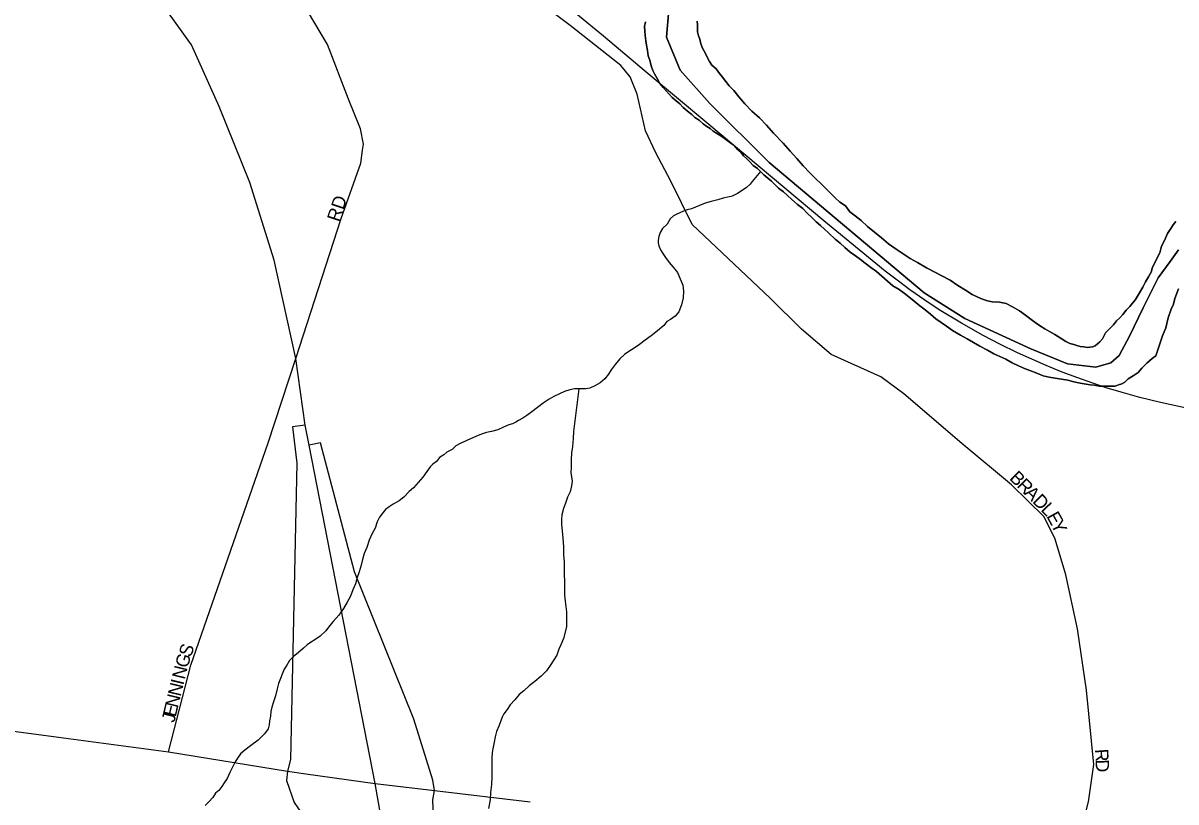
# Model space of a CAD drawing. Extents: x 2010165 to 2382125, y 1060529 to 1407316.
# Drawn here: x 2191567 to 2195904, y 1252000 to 1254931 of the extents above; entities that cross this region are included whole.
import ezdxf

# ---------------------------------------------------------------- set-up
doc = ezdxf.new("R2010")
doc.units = 0
for name, color, linetype in [('GM_X_City_Street', 7, 'Continuous'), ('GM_X_City_Street_Text', 7, 'Continuous'), ('GM_X_Corporation', 7, 'Continuous'), ('GM_X_Interchange_Ramps', 7, 'Continuous'), ('GM_X_Major_River', 7, 'Continuous'), ('GM_X_Minor_River', 7, 'Continuous'), ('GM_X_Rail_Line', 7, 'Continuous'), ('GM_X_State_Route', 7, 'Continuous')]:
    doc.layers.add(name, color=color, linetype=linetype)

msp = doc.modelspace()

# ---------------------------------------------------------------- linework, layer by layer
at = {"layer": 'GM_X_City_Street'}
for points in [[(2192844, 1254453), (2192846.8, 1254474.9), (2192836.3, 1254532.9), (2192790.3, 1254644.4), (2192711.6, 1254851.1), (2192636.8, 1254977.1), (2192518.7, 1255168)], [(2195563.3, 1251956.7), (2195575.1, 1252000.1), (2195585.5, 1252070.6), (2195595.1, 1252140.7), (2195567.2, 1252420), (2195533.7, 1252651.9), (2195489, 1252855), (2195449.9, 1252989.1), (2195408, 1253072.9), (2195285.2, 1253193), (2195098.1, 1253348.6), (2194880.3, 1253535.7), (2194793.7, 1253600), (2194606.5, 1253683.8), (2194494.9, 1253778.8), (2194377.6, 1253896.1), (2194083.9, 1254173.3), (2194004, 1254336.3), (2193947.1, 1254442.4), (2193908.6, 1254525.5), (2193876.4, 1254663.9), (2193850.2, 1254728.5), (2193814.9, 1254771.5), (2193624.6, 1254921.9), (2193418, 1255079.4)], [(2192113.1, 1252188.2), (2192198.1, 1252515.1), (2192488.6, 1253351.6), (2192592.2, 1253669), (2192763.8, 1254195.6), (2192837.6, 1254403.8), (2192844, 1254453)], [(2188599.2, 1252658.1), (2191699.7, 1252243.5)], [(2191699.7, 1252243.5), (2192113.1, 1252188.2)], [(2192113.1, 1252188.2), (2192561.7, 1252115.6), (2192630.6, 1252105.9)], [(2192630.6, 1252105.9), (2192891.7, 1252069.1), (2193114.1, 1252042.9), (2193474.3, 1251999.9)]]:
    msp.add_lwpolyline(points, dxfattribs=at)
at = {"layer": 'GM_X_Corporation'}
for points in [[(2193996.3, 1254980.5), (2193987.4, 1254878.1), (2194038.8, 1254754.3), (2194150.3, 1254629.1), (2194373, 1254406.8), (2194957, 1253915.6), (2195110.2, 1253818.9), (2195357.6, 1253705.2), (2195496.4, 1253648.5), (2195602.7, 1253635.6), (2195658.5, 1253652.2), (2195690.2, 1253680.6), (2195729.5, 1253753.3), (2195780.3, 1253860.1), (2195837.1, 1253973), (2195882.5, 1254033.7), (2195914, 1254078.1)], [(2195914, 1254078.1), (2195882.5, 1254033.7), (2195837.1, 1253973), (2195780.3, 1253860.1), (2195729.5, 1253753.3), (2195690.2, 1253680.6), (2195658.5, 1253652.2), (2195602.7, 1253635.6), (2195496.4, 1253648.5), (2195357.6, 1253705.2), (2195110.2, 1253818.9), (2194957, 1253915.6), (2194373, 1254406.8), (2194150.3, 1254629.1), (2194038.8, 1254754.3), (2193987.4, 1254878.1), (2193996.3, 1254980.5)]]:
    msp.add_lwpolyline(points, dxfattribs=at)
at = {"layer": 'GM_X_Interchange_Ramps'}
for points in [[(2192628.1, 1253417.3), (2192580.4, 1253411.5), (2192597, 1253274.4), (2192572.1, 1252159.2), (2192561.7, 1252115.6)], [(2193114.1, 1252042.9), (2193107.9, 1252082.3), (2193037, 1252311.3), (2192812.9, 1252865.3), (2192686, 1253351.1), (2192642.7, 1253342.9)], [(2192561.7, 1252115.6), (2192557.5, 1252080.3), (2192586.6, 1251997.2), (2192696.6, 1251837.3), (2192819.2, 1251658.7), (2192906, 1251506.2), (2192931.2, 1251385), (2192966.9, 1251139.2), (2192979.5, 1250906), (2192983.6, 1250710.7), (2193028.9, 1250711)], [(2193029.5, 1250757.2), (2193085.9, 1250755.9), (2193105.5, 1251214.7), (2193118.2, 1251571.4), (2193114.1, 1251843.5), (2193107.9, 1252007.6), (2193114.1, 1252042.9)]]:
    msp.add_lwpolyline(points, dxfattribs=at)
at = {"layer": 'GM_X_Major_River'}
for points in [[(2193908.8, 1254936.3), (2193905, 1254918.2), (2193905.2, 1254902.2), (2193907.5, 1254884.2)], [(2193907.5, 1254884.2), (2193905.2, 1254902.2), (2193905, 1254918.2), (2193908.8, 1254936.3)], [(2195337.3, 1253831.9), (2195315.1, 1253847.7), (2195288.8, 1253863.5), (2195264.6, 1253875.2), (2195240.4, 1253880.9), (2195212.3, 1253882.6), (2195194.3, 1253886.4), (2195176.1, 1253892.2), (2195158, 1253900), (2195137.8, 1253909.8), (2195111.5, 1253925.5), (2195083.2, 1253943.2), (2195054.9, 1253963), (2194966, 1254010.1), (2194931.7, 1254029.7), (2194903.4, 1254045.4), (2194877.1, 1254063.1), (2194850.8, 1254080.9), (2194822.4, 1254100.6), (2194796.1, 1254122.4), (2194769.7, 1254144.1), (2194743.3, 1254165.9), (2194719, 1254187.6), (2194696.7, 1254205.4), (2194676.4, 1254221.3), (2194660.1, 1254243.1), (2194639.8, 1254256.9), (2194623.6, 1254272.8), (2194607.3, 1254288.6), (2194589.1, 1254306.5), (2194568.7, 1254326.3), (2194548.4, 1254346.1), (2194526.1, 1254367.9), (2194501.7, 1254393.7), (2194477.2, 1254421.5), (2194452.8, 1254449.3), (2194426.3, 1254479.1), (2194389.7, 1254516.8), (2194363.2, 1254546.6), (2194336.8, 1254574.3), (2194308.3, 1254600.1), (2194281.9, 1254627.8), (2194259.5, 1254653.6), (2194241.1, 1254677.5), (2194222.8, 1254695.3), (2194210.6, 1254711.2), (2194198.3, 1254727.1), (2194186.1, 1254741.1), (2194173.8, 1254759), (2194157.6, 1254772.8), (2194149.4, 1254786.8), (2194141.2, 1254800.7), (2194132.9, 1254818.7), (2194122.7, 1254836.6), (2194116.4, 1254852.6), (2194112.2, 1254870.6), (2194108, 1254882.6), (2194103.8, 1254898.6), (2194103.6, 1254910.6), (2194103.4, 1254924.7), (2194103.2, 1254938.7)], [(2194103.2, 1254938.7), (2194103.4, 1254924.7), (2194103.6, 1254910.6), (2194103.8, 1254898.6), (2194108, 1254882.6), (2194112.2, 1254870.6), (2194116.4, 1254852.6), (2194122.7, 1254836.6), (2194132.9, 1254818.7), (2194141.2, 1254800.7), (2194149.4, 1254786.8), (2194157.6, 1254772.8), (2194173.8, 1254759), (2194186.1, 1254741.1), (2194198.3, 1254727.1), (2194210.6, 1254711.2), (2194222.8, 1254695.3), (2194241.1, 1254677.5), (2194259.5, 1254653.6), (2194281.9, 1254627.8), (2194308.3, 1254600.1), (2194336.8, 1254574.3), (2194363.2, 1254546.6), (2194389.7, 1254516.8), (2194426.3, 1254479.1), (2194452.8, 1254449.3), (2194477.2, 1254421.5), (2194501.7, 1254393.7), (2194526.1, 1254367.9), (2194548.4, 1254346.1), (2194568.7, 1254326.3), (2194589.1, 1254306.5), (2194607.3, 1254288.6), (2194623.6, 1254272.8), (2194639.8, 1254256.9), (2194660.1, 1254243.1), (2194676.4, 1254221.3), (2194696.7, 1254205.4), (2194719, 1254187.6), (2194743.3, 1254165.9), (2194769.7, 1254144.1), (2194796.1, 1254122.4), (2194822.4, 1254100.6), (2194850.8, 1254080.9), (2194877.1, 1254063.1), (2194903.4, 1254045.4), (2194931.7, 1254029.7), (2194966, 1254010.1), (2195054.9, 1253963), (2195083.2, 1253943.2), (2195111.5, 1253925.5), (2195137.8, 1253909.8), (2195158, 1253900), (2195176.1, 1253892.2), (2195194.3, 1253886.4), (2195212.3, 1253882.6), (2195240.4, 1253880.9), (2195264.6, 1253875.2), (2195288.8, 1253863.5), (2195315.1, 1253847.7), (2195337.3, 1253831.9)], [(2193907.5, 1254884.2), (2193909.8, 1254864.1), (2193912, 1254848.1), (2193916.3, 1254828.1), (2193918.6, 1254808.1), (2193924.8, 1254792.1), (2193929.1, 1254770.1), (2193935.4, 1254752.1), (2193941.6, 1254740.1), (2193951.8, 1254722.2), (2193962.1, 1254704.2), (2193974.4, 1254688.3), (2194009, 1254650.6), (2194023.1, 1254638.8), (2194037.3, 1254626.9), (2194049.6, 1254613), (2194065.8, 1254599.1), (2194082, 1254587.3), (2194094.2, 1254575.4), (2194110.4, 1254565.6), (2194124.6, 1254551.7), (2194138.8, 1254541.8), (2194150.9, 1254533.9), (2194163.1, 1254524.1), (2194179.2, 1254514.2), (2194195.4, 1254504.4), (2194209.6, 1254494.5), (2194223.8, 1254482.6), (2194237.9, 1254472.8), (2194250.2, 1254458.9), (2194266.4, 1254445.1), (2194276.6, 1254431.1), (2194288.8, 1254421.2), (2194301, 1254409.3), (2194313.2, 1254395.4), (2194329.4, 1254383.6), (2194341.6, 1254371.7), (2194353.8, 1254359.8), (2194368, 1254347.9), (2194382.2, 1254336.1), (2194394.3, 1254324.2), (2194408.6, 1254310.3), (2194426.8, 1254296.5), (2194443, 1254282.6), (2194459.3, 1254266.8), (2194479.6, 1254249), (2194499.8, 1254233.2), (2194516.1, 1254215.3), (2194534.4, 1254199.5), (2194550.6, 1254183.6), (2194566.9, 1254169.8), (2194581.1, 1254155.9), (2194597.4, 1254140), (2194621.7, 1254118.3), (2194640, 1254102.4), (2194658.2, 1254086.6), (2194678.5, 1254068.8), (2194698.8, 1254055), (2194717, 1254041.1), (2194735.2, 1254027.3), (2194755.5, 1254011.5), (2194777.8, 1253995.7), (2194838.6, 1253942.3), (2194862.9, 1253928.5), (2194881.1, 1253914.7), (2194899.4, 1253900.9), (2194919.6, 1253885.1), (2194939.9, 1253867.3), (2194960.2, 1253851.5), (2194980.4, 1253835.6), (2195000.7, 1253817.8), (2195021, 1253804), (2195041.2, 1253790.2), (2195063.5, 1253774.5), (2195093.8, 1253756.8), (2195118, 1253743), (2195142.3, 1253729.2), (2195166.5, 1253715.5), (2195194.8, 1253699.8), (2195219.1, 1253686), (2195241.2, 1253676.3), (2195263.4, 1253666.5), (2195287.7, 1253652.8), (2195311.9, 1253641), (2195334.1, 1253631.2), (2195354.2, 1253623.5), (2195380.4, 1253613.7), (2195404.6, 1253604), (2195426.8, 1253598.2), (2195448.9, 1253594.5), (2195473, 1253590.8), (2195497.1, 1253587.1), (2195519.2, 1253581.3), (2195543.4, 1253575.6), (2195565.5, 1253571.8), (2195581.5, 1253570), (2195595.6, 1253568.2), (2195615.7, 1253564.4), (2195633.7, 1253564.6), (2195649.7, 1253564.8), (2195661.8, 1253565)], [(2195661.8, 1253565), (2195649.7, 1253564.8), (2195633.7, 1253564.6), (2195615.7, 1253564.4), (2195595.6, 1253568.2), (2195581.5, 1253570), (2195565.5, 1253571.8), (2195543.4, 1253575.6), (2195519.2, 1253581.3), (2195497.1, 1253587.1), (2195473, 1253590.8), (2195448.9, 1253594.5), (2195426.8, 1253598.2), (2195404.6, 1253604), (2195380.4, 1253613.7), (2195354.2, 1253623.5), (2195334.1, 1253631.2), (2195311.9, 1253641), (2195287.7, 1253652.8), (2195263.4, 1253666.5), (2195241.2, 1253676.3), (2195219.1, 1253686), (2195194.8, 1253699.8), (2195166.5, 1253715.5), (2195142.3, 1253729.2), (2195118, 1253743), (2195093.8, 1253756.8), (2195063.5, 1253774.5), (2195041.2, 1253790.2), (2195021, 1253804), (2195000.7, 1253817.8), (2194980.4, 1253835.6), (2194960.2, 1253851.5), (2194939.9, 1253867.3), (2194919.6, 1253885.1), (2194899.4, 1253900.9), (2194881.1, 1253914.7), (2194862.9, 1253928.5), (2194838.6, 1253942.3), (2194777.8, 1253995.7), (2194755.5, 1254011.5), (2194735.2, 1254027.3), (2194717, 1254041.1), (2194698.8, 1254055), (2194678.5, 1254068.8), (2194658.2, 1254086.6), (2194640, 1254102.4), (2194621.7, 1254118.3), (2194597.4, 1254140), (2194581.1, 1254155.9), (2194566.9, 1254169.8), (2194550.6, 1254183.6), (2194534.4, 1254199.5), (2194516.1, 1254215.3), (2194499.8, 1254233.2), (2194479.6, 1254249), (2194459.3, 1254266.8), (2194443, 1254282.6), (2194426.8, 1254296.5), (2194408.6, 1254310.3), (2194394.3, 1254324.2), (2194382.2, 1254336.1), (2194368, 1254347.9), (2194353.8, 1254359.8), (2194341.6, 1254371.7), (2194329.4, 1254383.6), (2194313.2, 1254395.4), (2194301, 1254409.3), (2194288.8, 1254421.2), (2194276.6, 1254431.1), (2194266.4, 1254445.1), (2194250.2, 1254458.9), (2194237.9, 1254472.8), (2194223.8, 1254482.6), (2194209.6, 1254494.5), (2194195.4, 1254504.4), (2194179.2, 1254514.2), (2194163.1, 1254524.1), (2194150.9, 1254533.9), (2194138.8, 1254541.8), (2194124.6, 1254551.7), (2194110.4, 1254565.6), (2194094.2, 1254575.4), (2194082, 1254587.3), (2194065.8, 1254599.1), (2194049.6, 1254613), (2194037.3, 1254626.9), (2194023.1, 1254638.8), (2194009, 1254650.6), (2193974.4, 1254688.3), (2193962.1, 1254704.2), (2193951.8, 1254722.2), (2193941.6, 1254740.1), (2193935.4, 1254752.1), (2193929.1, 1254770.1), (2193924.8, 1254792.1), (2193918.6, 1254808.1), (2193916.3, 1254828.1), (2193912, 1254848.1), (2193909.8, 1254864.1), (2193907.5, 1254884.2)], [(2195903.8, 1254183.9), (2195894, 1254171.8), (2195884.1, 1254157.6), (2195872.4, 1254139.4), (2195860.7, 1254113.2), (2195849, 1254091), (2195843.3, 1254066.8), (2195816, 1254012.3), (2195810.2, 1253994.2), (2195800.4, 1253976), (2195788.7, 1253957.8), (2195778.9, 1253937.6), (2195767.2, 1253915.4), (2195751.5, 1253891.1), (2195729.8, 1253864.8), (2195716, 1253850.6), (2195704.2, 1253834.4), (2195692.3, 1253822.2), (2195680.4, 1253810), (2195668.6, 1253795.8), (2195652.8, 1253779.6), (2195639, 1253765.4), (2195633.1, 1253753.2), (2195627.2, 1253743.1), (2195617.4, 1253731), (2195599.5, 1253716.7), (2195589.6, 1253712.6), (2195569.6, 1253710.3), (2195557.5, 1253712.2), (2195543.4, 1253714), (2195531.4, 1253717.9), (2195519.3, 1253721.8), (2195505.2, 1253725.6), (2195489, 1253733.4), (2195468.8, 1253747.2), (2195448.6, 1253759), (2195428.4, 1253770.8), (2195410.2, 1253780.6), (2195394, 1253790.5), (2195377.8, 1253802.3), (2195359.6, 1253816.2), (2195337.3, 1253831.9)], [(2195337.3, 1253831.9), (2195359.6, 1253816.2), (2195377.8, 1253802.3), (2195394, 1253790.5), (2195410.2, 1253780.6), (2195428.4, 1253770.8), (2195448.6, 1253759), (2195468.8, 1253747.2), (2195489, 1253733.4), (2195505.2, 1253725.6), (2195519.3, 1253721.8), (2195531.4, 1253717.9), (2195543.4, 1253714), (2195557.5, 1253712.2), (2195569.6, 1253710.3), (2195589.6, 1253712.6), (2195599.5, 1253716.7), (2195617.4, 1253731), (2195627.2, 1253743.1), (2195633.1, 1253753.2), (2195639, 1253765.4), (2195652.8, 1253779.6), (2195668.6, 1253795.8), (2195680.4, 1253810), (2195692.3, 1253822.2), (2195704.2, 1253834.4), (2195716, 1253850.6), (2195729.8, 1253864.8), (2195751.5, 1253891.1), (2195767.2, 1253915.4), (2195778.9, 1253937.6), (2195788.7, 1253957.8), (2195800.4, 1253976), (2195810.2, 1253994.2), (2195816, 1254012.3), (2195843.3, 1254066.8), (2195849, 1254091), (2195860.7, 1254113.2), (2195872.4, 1254139.4), (2195884.1, 1254157.6), (2195894, 1254171.8), (2195903.8, 1254183.9)], [(2195661.8, 1253565), (2195675.8, 1253565.1), (2195687.8, 1253569.3), (2195699.7, 1253573.5), (2195711.7, 1253579.6), (2195723.6, 1253591.8), (2195743.4, 1253604.1), (2195761.3, 1253616.3), (2195775.1, 1253632.6), (2195794.9, 1253650.9), (2195814.7, 1253669.2), (2195828.6, 1253679.4), (2195853.6, 1253753.9), (2195865.2, 1253784.1), (2195874.7, 1253822.4), (2195886.3, 1253854.6), (2195894.1, 1253872.8), (2195899.8, 1253894.9), (2195913.3, 1253931.2)], [(2195913.3, 1253931.2), (2195899.8, 1253894.9), (2195894.1, 1253872.8), (2195886.3, 1253854.6), (2195874.7, 1253822.4), (2195865.2, 1253784.1), (2195853.6, 1253753.9), (2195828.6, 1253679.4), (2195814.7, 1253669.2), (2195794.9, 1253650.9), (2195775.1, 1253632.6), (2195761.3, 1253616.3), (2195743.4, 1253604.1), (2195723.6, 1253591.8), (2195711.7, 1253579.6), (2195699.7, 1253573.5), (2195687.8, 1253569.3), (2195675.8, 1253565.1), (2195661.8, 1253565)]]:
    msp.add_lwpolyline(points, dxfattribs=at)
at = {"layer": 'GM_X_Minor_River'}
for points in [[(2194340.7, 1254372.6), (2194310, 1254335.2), (2194302.1, 1254325.1), (2194288.3, 1254312.9), (2194272.4, 1254300.6), (2194254.5, 1254290.4), (2194234.6, 1254280.1), (2194218.6, 1254275.9), (2194200.6, 1254271.7), (2194180.7, 1254265.4), (2194154.7, 1254259.1), (2194132.7, 1254252.8), (2194110.8, 1254244.5), (2194096.8, 1254238.3), (2194080.9, 1254232.1), (2194064.9, 1254227.9), (2194050.9, 1254223.7), (2194037, 1254217.5), (2194023, 1254211.3), (2194013.1, 1254205.2), (2194001.2, 1254195), (2193989.5, 1254174.8), (2193971.6, 1254158.6), (2193963.8, 1254142.4), (2193958, 1254128.3), (2193956.2, 1254114.2), (2193956.3, 1254104.2), (2193958.5, 1254092.2), (2193964.7, 1254078.2), (2193972.9, 1254064.3), (2193983.2, 1254048.3), (2193997.5, 1254030.4), (2194011.7, 1254012.6), (2194028, 1253992.7), (2194048.8, 1253944.8), (2194051.1, 1253922.7), (2194049.4, 1253896.6), (2194043.8, 1253870.5), (2194034.1, 1253844.3), (2194020.3, 1253828.1), (2194002.4, 1253815.8), (2193988.5, 1253807.6), (2193976.7, 1253793.4), (2193952.9, 1253773.1), (2193929.1, 1253754.7), (2193907.3, 1253738.4), (2193885.4, 1253722.1), (2193865.6, 1253707.8), (2193845.7, 1253695.5), (2193829.8, 1253683.3), (2193812, 1253667), (2193794.3, 1253646.7), (2193778.5, 1253626.5), (2193768.7, 1253610.3), (2193754.9, 1253592.1), (2193737.1, 1253577.8), (2193717.2, 1253565.5), (2193699.3, 1253557.3), (2193683.3, 1253555.1), (2193673.2, 1253555), (2193657.2, 1253554.8), (2193641.2, 1253554.6), (2193623.2, 1253550.3), (2193603.2, 1253544.1), (2193585.3, 1253535.8), (2193563.4, 1253525.5), (2193545.5, 1253515.3), (2193523.6, 1253501), (2193501.8, 1253484.7), (2193480, 1253468.3), (2193462.1, 1253454.1), (2193446.2, 1253443.9), (2193430.3, 1253435.6), (2193420.4, 1253429.5), (2193408.4, 1253423.3), (2193394.4, 1253419.2), (2193374.5, 1253410.9), (2193352.6, 1253400.6), (2193328.6, 1253394.3), (2193310.6, 1253390.1), (2193294.7, 1253385.8), (2193278.7, 1253379.6), (2193260.8, 1253371.4), (2193211, 1253348.7), (2193195.1, 1253340.5), (2193181.2, 1253326.3), (2193161.3, 1253316), (2193149.4, 1253305.8), (2193133.5, 1253295.6), (2193121.7, 1253281.4), (2193107.8, 1253271.2), (2193097.9, 1253261.1), (2193086.1, 1253242.9), (2193070.4, 1253222.6), (2193052.6, 1253202.3), (2193034.9, 1253182), (2193019, 1253167.8)], [(2193657.2, 1253554.8), (2193637.4, 1253394), (2193635.7, 1253367.9), (2193634.1, 1253337.8), (2193630.4, 1253313.6), (2193628.8, 1253287.6), (2193629.2, 1253259.5), (2193627.5, 1253239.4), (2193629.7, 1253223.4), (2193631.9, 1253207.3), (2193630.2, 1253189.2), (2193624.4, 1253167.1), (2193614.7, 1253146.9), (2193607, 1253124.8), (2193599.2, 1253104.6), (2193593.6, 1253080.4), (2193591.8, 1253062.4), (2193592.1, 1253044.3), (2193594.4, 1253020.3), (2193596.8, 1252992.2), (2193599.2, 1252960.1), (2193599.7, 1252930), (2193602, 1252902), (2193602.4, 1252875.9), (2193602.7, 1252853.8), (2193603, 1252831.7), (2193603.5, 1252799.6), (2193603.8, 1252777.6), (2193606.1, 1252755.5), (2193608.3, 1252735.5), (2193610.6, 1252715.4), (2193610.9, 1252697.4), (2193611.1, 1252681.3), (2193611.3, 1252669.3), (2193611.4, 1252659.3), (2193600, 1252615), (2193590.3, 1252590.8), (2193582.5, 1252574.6), (2193574.8, 1252552.5), (2193563, 1252534.3), (2193549.3, 1252514), (2193535.5, 1252493.8), (2193515.7, 1252473.5), (2193492, 1252453.1), (2193470.1, 1252436.8), (2193450.3, 1252418.5), (2193432.5, 1252404.3), (2193416.7, 1252384), (2193398.9, 1252365.7), (2193387.2, 1252347.5), (2193375.4, 1252331.3), (2193369.5, 1252319.2), (2193363.7, 1252305.1), (2193355.9, 1252285), (2193348.2, 1252264.8), (2193342.5, 1252244.7), (2193338.7, 1252224.6), (2193335, 1252206.4), (2193331.2, 1252186.3), (2193329.5, 1252164.2), (2193329.8, 1252146.2), (2193330.1, 1252122.1), (2193330.5, 1252094), (2193328.9, 1252065.9), (2193325.3, 1252035.8), (2193323.7, 1252007.7), (2193318.1, 1251975.5)], [(2193019, 1253167.8), (2192999.3, 1253147.5), (2192981.4, 1253133.2), (2192959.5, 1253120.9), (2192943.6, 1253110.7), (2192929.7, 1253100.5), (2192919.9, 1253088.3), (2192908.1, 1253072.1), (2192898.3, 1253054), (2192890.6, 1253029.8), (2192878.9, 1253007.6), (2192869.2, 1252985.4), (2192859.5, 1252957.2), (2192849.8, 1252935), (2192844.1, 1252912.8), (2192838.4, 1252890.7), (2192830.7, 1252866.5), (2192823, 1252844.4), (2192817.3, 1252820.2), (2192807.6, 1252798), (2192797.9, 1252773.8), (2192786.2, 1252751.6), (2192772.5, 1252727.4), (2192754.8, 1252703.1), (2192733.1, 1252678.7), (2192719.3, 1252662.5), (2192705.5, 1252644.3), (2192683.7, 1252624), (2192663.9, 1252609.7), (2192648, 1252599.4), (2192636, 1252591.3), (2192622.2, 1252579.1), (2192602.4, 1252562.8), (2192582.5, 1252546.5), (2192568.7, 1252532.3), (2192558.9, 1252514.1), (2192549.1, 1252499.9), (2192527.8, 1252445.5), (2192522.1, 1252425.4), (2192516.4, 1252399.2), (2192508.7, 1252377), (2192503, 1252356.9), (2192499.2, 1252340.8), (2192497.4, 1252322.7), (2192493.7, 1252304.6), (2192491.8, 1252290.6), (2192488.1, 1252274.5), (2192474.3, 1252256.2), (2192450.5, 1252231.9), (2192422.8, 1252211.4), (2192400.9, 1252195.1), (2192385.1, 1252180.9), (2192373.3, 1252164.7), (2192363.5, 1252148.5), (2192353.7, 1252128.3), (2192344, 1252110.2), (2192334.3, 1252088), (2192322.5, 1252071.8), (2192314.6, 1252057.6), (2192302.8, 1252043.4), (2192290.9, 1252033.3), (2192281.1, 1252017.1), (2192265.3, 1252000.9), (2192251.5, 1251986.6)]]:
    msp.add_lwpolyline(points, dxfattribs=at)
at = {"layer": 'GM_X_Rail_Line'}
msp.add_lwpolyline([(2196104.3, 1253446.6), (2195845.4, 1253502.7), (2195767.4, 1253522.2), (2195698.3, 1253541.7), (2195640.9, 1253558.7), (2195591.4, 1253575.6), (2195534.7, 1253595.8), (2195476.1, 1253617.3), (2195416.1, 1253642.7), (2195307.3, 1253690.3), (2195240.8, 1253722.2), (2195178.9, 1253755.5), (2195096.8, 1253801.7), (2195013.4, 1253851.9), (2194958.7, 1253887.8), (2194903.3, 1253927.5), (2194859.6, 1253959.4), (2194810.1, 1253997.2), (2194579.4, 1254186.9), (2194138.9, 1254555.7), (2193910.2, 1254746.6), (2193750.5, 1254882.2), (2193646.3, 1254967.5)], dxfattribs=at)
at = {"layer": 'GM_X_State_Route'}
msp.add_lwpolyline([(2192553.4, 1248907), (2192729.6, 1249402.6), (2192864.9, 1249858.1), (2192943.8, 1250161.3), (2193001.9, 1250481.2), (2193028.9, 1250711), (2193029.5, 1250757.2), (2193032.6, 1250994.2), (2193016.3, 1251352.8), (2192891.7, 1252069.1), (2192642.7, 1253342.9), (2192628.1, 1253417.3), (2192592.2, 1253669), (2192511, 1254039.1), (2192419.6, 1254331.4), (2192303.9, 1254617.8), (2192200.3, 1254849.3), (2192078.5, 1255019.8)], dxfattribs=at)

# ---------------------------------------------------------------- texts
at = {"layer": 'GM_X_City_Street_Text'}
for s, rotation, p in [('RD', 71.5614, (2192756.1, 1254180.1)), ('B', 315.1718, (2195274.6, 1253215.6)), ('R', 315.1731, (2195302.7, 1253187.6)), ('A', 315.1743, (2195330.7, 1253159.7)), ('D', 315.1743, (2195361.9, 1253128.7)), ('L', 313.8411, (2195392.9, 1253097.9)), ('E', 298.7282, (2195415.3, 1253075.3)), ('Y', 295.9492, (2195431.9, 1253045)), ('S', 70.5024, (2192197.6, 1252542.2)), ('G', 72.7333, (2192184.7, 1252500.7)), ('N', 76.3878, (2192174.6, 1252458.7)), ('N', 76.4779, (2192159.1, 1252394.6)), ('I', 76.4515, (2192169.4, 1252437.3)), ('N', 76.4779, (2192148.8, 1252351.8)), ('E', 76.4848, (2192140.6, 1252317.5)), ('J', 76.4515, (2192135.5, 1252296.1)), ('R', 274.0354, (2195598.5, 1252197.9)), ('D', 272.164, (2195601.3, 1252158.8))]:
    msp.add_text(s, height=50, rotation=rotation, dxfattribs=at).set_placement(p)

doc.saveas('drawing.dxf')
